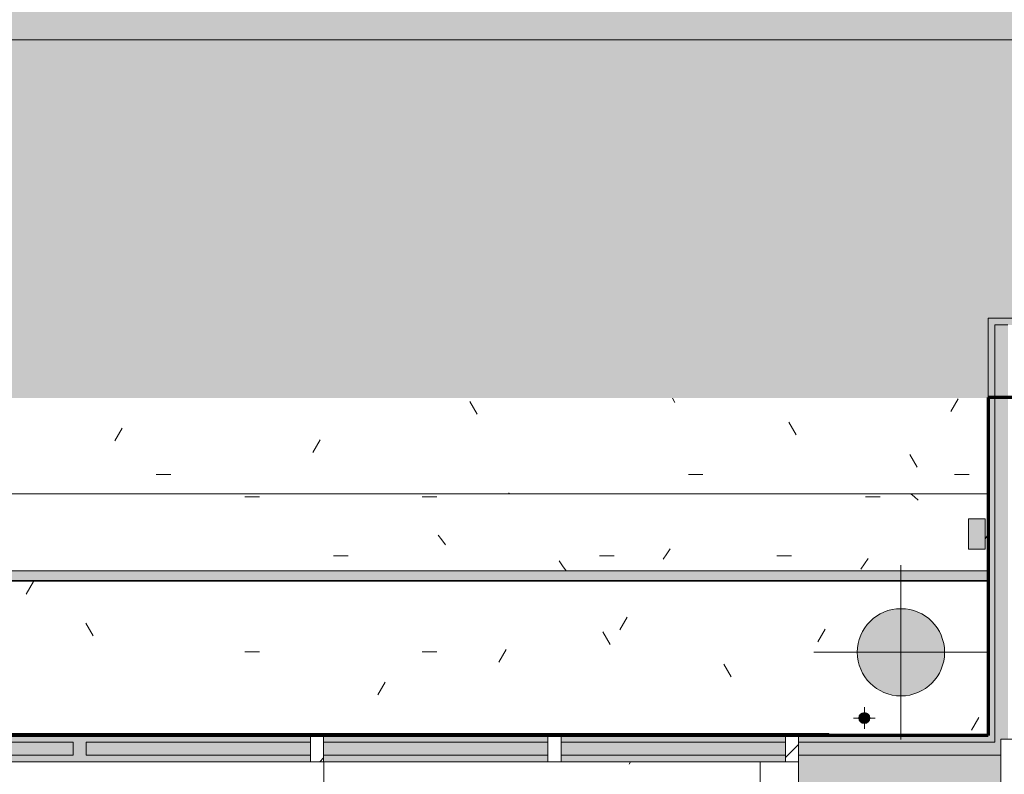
# Model space of a CAD drawing. Header units: millimetres. Extents: x -62758 to 78208, y -26429 to 33271.
# Tile 599 of 656: x -24696 to -22440, y 29793 to 31523. Entities that reach past the tile are written whole.
import ezdxf

# ---------------------------------------------------------------- set-up
doc = ezdxf.new("R2010")
doc.units = ezdxf.units.MM
for name, color, linetype, lineweight in [('A-DETL', 90, 'Continuous', 9), ('A-FLOR', 192, 'Continuous', 18), ('A-FLOR-PATT', 8, 'Continuous', 18), ('A-GENM', 13, 'Continuous', 9), ('A-GLAZ', 151, 'Continuous', 9), ('A-GLAZ-SILL', 1, 'Continuous', 9), ('A-WALL', 113, 'Continuous', 18), ('A-WALL-PATT', 111, 'Continuous', 25), ('P-PIPE', 3, 'Continuous', 9), ('P-PIPE-CNTR', 3, 'Continuous', 9), ('S-COLS', 52, 'Continuous', 9)]:
    doc.layers.add(name, color=color, linetype=linetype, lineweight=lineweight)
pattern_1 = [(0, (0, 0), (812.8, 203.2), [33.528, -576.072, 33.528, -576.072, -3251.2]), (0, (0, 0), (812.8, 203.2), [-1219.2, 33.528, -1185.672, 33.528, -576.072, -1422.4]), (0, (0, 0), (812.8, 203.2), [-3048, 33.528, -372.872, 33.528, -982.472]), (120, (304.8, 101.6), (-582.3764, 602.30545), [33.528, -576.072, 33.528, -576.072, -3251.2]), (120, (304.8, 101.6), (-582.3764, 602.30545), [-1219.2, 33.528, -1185.672, 33.528, -576.072, -1422.4]), (120, (304.8, 101.6), (-582.3764, 602.30545), [-3048, 33.528, -372.872, 33.528, -982.472]), (240, (406.4, 508), (-230.4236, -805.50545), [33.528, -576.072, 33.528, -576.072, -3251.2]), (240, (406.4, 508), (-230.4236, -805.50545), [-1219.2, 33.528, -1185.672, 33.528, -576.072, -1422.4]), (240, (406.4, 508), (-230.4236, -805.50545), [-3048, 33.528, -372.872, 33.528, -982.472])]
pattern_2 = [(45, (24287.05, -29804.4), (-449.013, 449.013), []), (45, (24445.8, -29804.4), (0, 898.026), []), (45, (24128.3, -29804.4), (0, 898.026), [])]

# ---------------------------------------------------------------- blocks, each defined once
blk = doc.blocks.new('BE-PMSa-MOD-ESG-ESCOLA-EX-000-R_rvt-1-PLANTA DE IMPERMEABILIZAÇÃO - TÉRREO')
at = {"layer": 'P-PIPE'}
for points in [[(-22677.1, 29972.7), (-22651.2, 29976.1), (-22627.1, 29986.1), (-22606.4, 30002), (-22590.5, 30022.7), (-22580.5, 30046.8), (-22577.1, 30072.7), (-22580.5, 30098.6), (-22590.5, 30122.7), (-22606.4, 30143.4), (-22627.1, 30159.3), (-22651.2, 30169.3), (-22678.2, 30172.5), (-22702.9, 30169.3), (-22727.1, 30159.3), (-22747.8, 30143.4), (-22763.7, 30122.7), (-22773.7, 30098.6), (-22777.1, 30072.7), (-22773.7, 30046.8), (-22763.7, 30022.7), (-22747.8, 30002), (-22727.1, 29986.1), (-22702.9, 29976.1)], [(-22761, 29909.4), (-22757.8, 29909.8), (-22752.2, 29913), (-22748.9, 29918.6), (-22748.9, 29925.1), (-22752.2, 29930.7), (-22757.8, 29933.9), (-22764.2, 29933.9), (-22769.8, 29930.7), (-22773.1, 29925.1), (-22773.1, 29918.6), (-22769.8, 29913), (-22767.3, 29911)]]:
    blk.add_hatch(color=8, dxfattribs=at).paths.add_polyline_path(points)
at = {"layer": 'P-PIPE', "color": 81}
for start, end in [(0, 180), (180, 0)]:
    blk.add_arc((-22677.1, 30072.7), 100, start, end, dxfattribs=at)
at = {"layer": 'P-PIPE', "color": 21}
for start, end in [(0, 180), (180, 0)]:
    blk.add_arc((-22761, 29921.9), 12.5, start, end, dxfattribs=at)
at = {"layer": 'P-PIPE-CNTR', "color": 53}
for p, q in [((-22677.1, 29872.7), (-22677.1, 30272.7)), ((-22877.1, 30072.7), (-22477.1, 30072.7))]:
    blk.add_line(p, q, dxfattribs=at)
at = {"layer": 'P-PIPE-CNTR', "color": 21}
for p, q in [((-22761, 29896.9), (-22761, 29946.9)), ((-22786, 29921.9), (-22736, 29921.9))]:
    blk.add_line(p, q, dxfattribs=at)
blk = doc.blocks.new('FP_192-PLANTA DE IMPERMEABILIZAÇÃO - TÉRREO')
at = {"layer": 'A-GENM', "lineweight": 5}
for p, q in [((-23575.8, 30437.5), (-23575.9, 30437.5)), ((-23575.7, 30437.5), (-23575.8, 30437.5)), ((-23575.6, 30437.4), (-23575.7, 30437.5)), ((-23575.5, 30437.4), (-23575.6, 30437.4)), ((-23575.4, 30437.4), (-23575.5, 30437.4)), ((-23575.3, 30437.3), (-23575.4, 30437.4)), ((-23575.2, 30437.3), (-23575.3, 30437.3)), ((-23575.1, 30437.2), (-23575.2, 30437.3)), ((-23575, 30437.2), (-23575.1, 30437.2)), ((-23574.9, 30437.1), (-23575, 30437.2)), ((-23574.8, 30437), (-23574.9, 30437.1)), ((-23574.7, 30436.9), (-23574.8, 30437)), ((-23574.6, 30436.8), (-23574.7, 30436.9))]:
    blk.add_line(p, q, dxfattribs=at)
blk = doc.blocks.new('FP_194-PLANTA DE IMPERMEABILIZAÇÃO - TÉRREO')
at = {"layer": 'A-GENM', "lineweight": 5}
for p, q in [((-23575.8, 30437.5), (-23575.9, 30437.5)), ((-23575.7, 30437.5), (-23575.8, 30437.5)), ((-23575.6, 30437.5), (-23575.7, 30437.5)), ((-23575.5, 30437.4), (-23575.6, 30437.5)), ((-23575.4, 30437.4), (-23575.5, 30437.4)), ((-23575.3, 30437.3), (-23575.4, 30437.4)), ((-23575.2, 30437.3), (-23575.3, 30437.3)), ((-23575.1, 30437.2), (-23575.2, 30437.3)), ((-23575, 30437.2), (-23575.1, 30437.2)), ((-23574.9, 30437.1), (-23575, 30437.2)), ((-23574.8, 30437), (-23574.9, 30437.1)), ((-23574.7, 30436.9), (-23574.8, 30437)), ((-23574.6, 30436.8), (-23574.7, 30436.9))]:
    blk.add_line(p, q, dxfattribs=at)
blk = doc.blocks.new('FP_196-PLANTA DE IMPERMEABILIZAÇÃO - TÉRREO')
at = {"layer": 'A-GENM', "lineweight": 5}
for p, q in [((-23575.9, 30437.5), (-23576, 30437.5)), ((-23575.8, 30437.5), (-23575.9, 30437.5)), ((-23575.7, 30437.4), (-23575.8, 30437.5)), ((-23575.6, 30437.4), (-23575.7, 30437.4)), ((-23575.5, 30437.4), (-23575.6, 30437.4)), ((-23575.4, 30437.3), (-23575.5, 30437.4)), ((-23575.3, 30437.3), (-23575.4, 30437.3)), ((-23575.2, 30437.2), (-23575.3, 30437.3)), ((-23575.1, 30437.2), (-23575.2, 30437.2)), ((-23575, 30437.1), (-23575.1, 30437.2)), ((-23574.9, 30437), (-23575, 30437.1)), ((-23574.7, 30436.9), (-23574.9, 30437)), ((-23574.6, 30436.8), (-23574.7, 30436.9))]:
    blk.add_line(p, q, dxfattribs=at)
blk = doc.blocks.new('FP_198-PLANTA DE IMPERMEABILIZAÇÃO - TÉRREO')
at = {"layer": 'A-GENM', "lineweight": 5}
for p, q in [((-23575.9, 30437.5), (-23576, 30437.5)), ((-23575.8, 30437.5), (-23575.9, 30437.5)), ((-23575.7, 30437.4), (-23575.8, 30437.5)), ((-23575.6, 30437.4), (-23575.7, 30437.4)), ((-23575.5, 30437.4), (-23575.6, 30437.4)), ((-23575.4, 30437.3), (-23575.5, 30437.4)), ((-23575.3, 30437.3), (-23575.4, 30437.3)), ((-23575.2, 30437.2), (-23575.3, 30437.3)), ((-23575.1, 30437.2), (-23575.2, 30437.2)), ((-23575, 30437.1), (-23575.1, 30437.2)), ((-23574.9, 30437), (-23575, 30437.1)), ((-23574.8, 30436.9), (-23574.9, 30437)), ((-23574.7, 30436.8), (-23574.8, 30436.9))]:
    blk.add_line(p, q, dxfattribs=at)
blk = doc.blocks.new('FP_200-PLANTA DE IMPERMEABILIZAÇÃO - TÉRREO')
at = {"layer": 'A-GENM', "color": 130, "lineweight": 5}
blk.add_line((-30049.5, 30235.6), (-22479.5, 30235.6), dxfattribs=at)
blk = doc.blocks.new('FP_201-PLANTA DE IMPERMEABILIZAÇÃO - TÉRREO')
at = {"layer": 'A-GENM', "lineweight": 5}
for p, q in [((-23575.9, 30437.5), (-23576, 30437.5)), ((-23575.8, 30437.5), (-23575.9, 30437.5)), ((-23575.7, 30437.4), (-23575.8, 30437.5)), ((-23575.6, 30437.4), (-23575.7, 30437.4)), ((-23575.5, 30437.4), (-23575.6, 30437.4)), ((-23575.4, 30437.3), (-23575.5, 30437.4)), ((-23575.3, 30437.3), (-23575.4, 30437.3)), ((-23575.2, 30437.2), (-23575.3, 30437.3)), ((-23575.1, 30437.2), (-23575.2, 30437.2)), ((-23575, 30437.1), (-23575.1, 30437.2)), ((-23574.9, 30437), (-23575, 30437.1)), ((-23574.8, 30436.9), (-23574.9, 30437)), ((-23574.7, 30436.8), (-23574.8, 30436.9))]:
    blk.add_line(p, q, dxfattribs=at)
blk = doc.blocks.new('FP_202-PLANTA DE IMPERMEABILIZAÇÃO - TÉRREO')
at = {"layer": 'A-GENM', "lineweight": 5}
for p, q in [((-22646.2, 30429.2), (-22654.5, 30436.2)), ((-24180.8, 30429.5), (-24147.3, 30429.5)), ((-23774.4, 30429.5), (-23740.9, 30429.5)), ((-22758.4, 30429.5), (-22724.9, 30429.5)), ((-22637.8, 30421.8), (-22646.2, 30429.2)), ((-23729.2, 30330.4), (-23737.6, 30341.2)), ((-23720.9, 30319.2), (-23729.2, 30330.4)), ((-22479.5, 30339.5), (-22484.5, 30333)), ((-23205.6, 30310.1), (-23213.9, 30298.4)), ((-23977.6, 30293.6), (-23944.1, 30293.6)), ((-23452.3, 30271.3), (-23460, 30282.5)), ((-23368, 30293.6), (-23334.5, 30293.6)), ((-23213.9, 30298.4), (-23222.3, 30286.5)), ((-22961.6, 30293.6), (-22928.1, 30293.6)), ((-22752, 30288), (-22760.4, 30275.8)), ((-23444.6, 30259.8), (-23452.3, 30271.3)), ((-22760.4, 30275.8), (-22768.8, 30263.4))]:
    blk.add_line(p, q, dxfattribs=at)
blk = doc.blocks.new('FP_203-PLANTA DE IMPERMEABILIZAÇÃO - TÉRREO')
at = {"layer": 'A-GENM', "color": 130, "lineweight": 5}
blk.add_line((-22479.5, 30436.3), (-30049.5, 30436.3), dxfattribs=at)
at = {"layer": 'A-GENM', "lineweight": 5}
for p, q in [((-23575.9, 30437.5), (-23576, 30437.5)), ((-23575.8, 30437.5), (-23575.9, 30437.5)), ((-23575.7, 30437.4), (-23575.8, 30437.5)), ((-23575.6, 30437.4), (-23575.7, 30437.4)), ((-23575.5, 30437.4), (-23575.6, 30437.4)), ((-23575.4, 30437.3), (-23575.5, 30437.4)), ((-23575.3, 30437.3), (-23575.4, 30437.3)), ((-23575.2, 30437.2), (-23575.3, 30437.3)), ((-23575.1, 30437.2), (-23575.2, 30437.2)), ((-23575, 30437.1), (-23575.1, 30437.2)), ((-23574.9, 30437), (-23575, 30437.1)), ((-23574.8, 30436.9), (-23574.9, 30437)), ((-23574.7, 30436.8), (-23574.8, 30436.9))]:
    blk.add_line(p, q, dxfattribs=at)
blk = doc.blocks.new('Brises21 - Brises-4973702-PLANTA DE IMPERMEABILIZAÇÃO - TÉRREO')
at = {"layer": 'A-GENM', "lineweight": 5}
for points in [[(-22503.9, 30309.4), (-22484.5, 30309.4), (-22484.5, 30379), (-22522.5, 30379), (-22522.5, 30309.4)], [(-26463.3, 30237.3), (-22479.5, 30237.3), (-22479.5, 30259.2), (-30068.6, 30259.2), (-30068.6, 30237.3), (-26577.3, 30237.3)]]:
    blk.add_hatch(color=41, dxfattribs=at).paths.add_polyline_path(points)
at = {"layer": 'A-GENM', "color": 130, "lineweight": 5}
for p, q in [((-22479.5, 30435.8), (-30049.5, 30435.8)), ((-22479.5, 30436.3), (-22479.5, 30435.8)), ((-22479.5, 30435.8), (-22479.5, 30259.2)), ((-22479.5, 30237), (-22479.5, 30235.6)), ((-22479.5, 30235.6), (-22479.5, 30235.6)), ((-22479.5, 30235.6), (-22479.5, 30235.6)), ((-22479.5, 30235.6), (-22479.5, 30235.6)), ((-22479.5, 30235.6), (-22479.5, 30235.6))]:
    blk.add_line(p, q, dxfattribs=at)
at = {"layer": 'A-GENM', "color": 90}
for p, q in [((-22484.5, 30379), (-22522.5, 30379)), ((-22522.5, 30379), (-22522.5, 30309.4)), ((-22484.5, 30309.4), (-22484.5, 30379)), ((-22522.5, 30309.4), (-22484.5, 30309.4)), ((-22479.5, 30259.2), (-30068.6, 30259.2)), ((-22479.5, 30237.3), (-22479.5, 30259.2)), ((-30068.6, 30237.3), (-22479.5, 30237.3))]:
    blk.add_line(p, q, dxfattribs=at)
at = {"layer": 'A-GENM', "color": 130, "lineweight": 5}
for name in ['FP_203-PLANTA DE IMPERMEABILIZAÇÃO - TÉRREO', 'FP_202-PLANTA DE IMPERMEABILIZAÇÃO - TÉRREO', 'FP_196-PLANTA DE IMPERMEABILIZAÇÃO - TÉRREO', 'FP_198-PLANTA DE IMPERMEABILIZAÇÃO - TÉRREO', 'FP_201-PLANTA DE IMPERMEABILIZAÇÃO - TÉRREO', 'FP_192-PLANTA DE IMPERMEABILIZAÇÃO - TÉRREO', 'FP_194-PLANTA DE IMPERMEABILIZAÇÃO - TÉRREO', 'FP_200-PLANTA DE IMPERMEABILIZAÇÃO - TÉRREO']:
    blk.add_blockref(name, (0, 0), dxfattribs=at)
blk = doc.blocks.new('FLEX-ESQ_MAXIM-AR_VIDRO-5F-bandeira - 275x140cm-5FLS-ALU-3_0cmFolha-V345-PLANTA DE IMPERMEABILIZAÇÃO - TÉRREO')
at = {"layer": 'A-GLAZ', "lineweight": 5}
h = blk.add_hatch(dxfattribs=at)
h.set_pattern_fill('FP_179', color=256, style=0, pattern_type=2)
h.set_pattern_definition(pattern_2)
h.paths.add_polyline_path([(-1445, 77.5), (-1345, 78.1), (-1345, 82.5), (-1445, 81.4)])
h.paths.add_polyline_path([(1445, 77.5), (1445, 82.5), (1345, 82.5), (1345, 77.5), (1400, 77.5)])
h = blk.add_hatch(dxfattribs=at)
h.set_pattern_fill('FP_179', color=256, style=0, pattern_type=2)
h.set_pattern_definition(pattern_2)
h.paths.add_polyline_path([(1375, 17.5), (1375, 77.5), (1345, 77.5), (1345, 17.5)])
h.paths.add_polyline_path([(-1375, 17.5), (-1345, 17.5), (-1345, 77.5), (-1375, 77.5), (-1375, 32.5)])
for points in [[(257, 77.5), (1345, 77.5), (1345, 82.5), (-1345, 82.5), (-1345, 77.5), (-132.7, 77.5)], [(-643.6, 32.5), (-287, 32.5), (-287, 62.5), (-801, 62.5), (-801, 32.5)], [(-257, 32.5), (257, 32.5), (257, 62.5), (-257, 62.5)], [(287, 32.5), (801, 32.5), (801, 62.5), (287, 62.5)], [(831, 32.5), (1345, 32.5), (1345, 62.5), (831, 62.5)]]:
    blk.add_hatch(color=252, dxfattribs=at).paths.add_polyline_path(points)
h = blk.add_hatch(color=252, dxfattribs=at)
h.paths.add_polyline_path([(-310.5, 17.5), (257, 17.5), (257, 32.5), (-257, 32.5), (-257, 62.5), (257, 62.5), (257, 77.5), (-801, 77.5), (-801, 62.5), (-287, 62.5), (-287, 32.5), (-801, 32.5), (-801, 17.5), (-337, 17.5)])
h.paths.add_polyline_path([(1295, 17.5), (1345, 17.5), (1345, 32.5), (831, 32.5), (831, 17.5), (889.1, 17.5)])
h.paths.add_polyline_path([(-1345, 17.5), (-831, 17.5), (-831, 32.5), (-1345, 32.5)])
h.paths.add_polyline_path([(287, 17.5), (801, 17.5), (801, 32.5), (287, 32.5)])
h.paths.add_polyline_path([(337, 62.5), (801, 62.5), (801, 77.5), (287, 77.5), (287, 62.5)])
h.paths.add_polyline_path([(889.1, 62.5), (1345, 62.5), (1345, 77.5), (831, 77.5), (831, 62.5), (881, 62.5)])
h.paths.add_polyline_path([(-831, 62.5), (-831, 77.5), (-1345, 77.5), (-1345, 62.5), (-881, 62.5)])
h = blk.add_hatch(dxfattribs=at)
h.set_pattern_fill('FP_179', color=256, style=0, pattern_type=2)
h.set_pattern_definition(pattern_2)
h.paths.add_polyline_path([(287, 17.5), (287, 77.5), (257, 77.5), (257, 17.5)])
at = {"layer": 'A-GLAZ', "color": 130, "lineweight": 5}
for p, q in [((-1345, 82.5), (1345, 82.5)), ((257, 77.5), (-801, 77.5)), ((-801, 77.5), (257, 77.5)), ((801, 77.5), (287, 77.5)), ((287, 77.5), (801, 77.5)), ((1345, 77.5), (831, 77.5)), ((831, 77.5), (1345, 77.5)), ((-287, 62.5), (-801, 62.5)), ((-287, 32.5), (-287, 62.5)), ((257, 62.5), (-257, 62.5)), ((-257, 62.5), (-257, 32.5)), ((257, 32.5), (257, 62.5)), ((801, 62.5), (287, 62.5)), ((287, 62.5), (287, 32.5)), ((801, 32.5), (801, 62.5)), ((1345, 62.5), (831, 62.5)), ((831, 62.5), (831, 32.5)), ((1345, 32.5), (1345, 62.5)), ((-801, 32.5), (-287, 32.5)), ((-257, 32.5), (257, 32.5)), ((287, 32.5), (801, 32.5)), ((831, 32.5), (1345, 32.5)), ((257, 17.5), (-801, 17.5)), ((801, 17.5), (287, 17.5)), ((1345, 17.5), (831, 17.5))]:
    blk.add_line(p, q, dxfattribs=at)
at = {"layer": 'A-GLAZ', "color": 90}
for p, q in [((257, 77.5), (287, 77.5)), ((257, 62.5), (257, 77.5)), ((287, 77.5), (287, 62.5)), ((801, 77.5), (831, 77.5)), ((801, 62.5), (801, 77.5)), ((831, 77.5), (831, 62.5)), ((1345, 82.5), (1445, 82.5)), ((1345, 77.5), (1345, 82.5)), ((1445, 77.5), (1345, 77.5)), ((1345, 62.5), (1345, 77.5)), ((1345, 77.5), (1375, 77.5)), ((1375, 77.5), (1375, 17.5)), ((1445, 82.5), (1445, 77.5)), ((257, 17.5), (257, 32.5)), ((287, 32.5), (287, 17.5)), ((801, 17.5), (801, 32.5)), ((831, 32.5), (831, 17.5)), ((1345, 17.5), (1345, 32.5)), ((287, 17.5), (257, 17.5)), ((831, 17.5), (801, 17.5)), ((1375, 17.5), (1345, 17.5))]:
    blk.add_line(p, q, dxfattribs=at)
blk = doc.blocks.new('CC_PEITORIL - PEITORIL-V346-PLANTA DE IMPERMEABILIZAÇÃO - TÉRREO')
at = {"layer": 'A-GLAZ-SILL', "lineweight": 5}
h = blk.add_hatch(dxfattribs=at)
h.set_pattern_fill('FP_180', color=256, style=0, pattern_type=2)
h.set_pattern_definition([(0, (24287.05, -29804.38), (812.8, 203.2), [33.528, -576.072, 33.528, -3827.272]), (0, (24287.05, -29804.38), (812.8, 203.2), [-643.128, -576.072, 33.528, -1185.672, -2032]), (0, (24287.05, -29804.38), (812.8, 203.2), [-2438.4, 33.528, -576.072, 33.528, -1388.872]), (0, (24287.05, -29804.38), (812.8, 203.2), [-3081.528, -372.872, 33.528, -982.472]), (120, (24591.85, -29702.78), (-582.3764, 602.3054), [33.528, -576.072, 33.528, -3827.272]), (120, (24591.85, -29702.78), (-582.3764, 602.3054), [-643.128, -576.072, 33.528, -1185.672, -2032]), (120, (24591.85, -29702.78), (-582.3764, 602.3054), [-2438.4, 33.528, -576.072, 33.528, -1388.872]), (120, (24591.85, -29702.78), (-582.3764, 602.3054), [-3081.528, -372.872, 33.528, -982.472]), (240, (24693.45, -29296.38), (-230.4236, -805.5054), [33.528, -576.072, 33.528, -3827.272]), (240, (24693.45, -29296.38), (-230.4236, -805.5054), [-643.128, -576.072, 33.528, -1185.672, -2032]), (240, (24693.45, -29296.38), (-230.4236, -805.5054), [-2438.4, 33.528, -576.072, 33.528, -1388.872]), (240, (24693.45, -29296.38), (-230.4236, -805.5054), [-3081.528, -372.872, 33.528, -982.472])])
h.paths.add_polyline_path([(1400, -101), (1400, -77.5), (1375, -77.5), (1375, 17.5), (-1375, 17.5), (-1375, -77.5), (-1400, -78.1), (-1400, -101), (1400, -101)])
h = blk.add_hatch(dxfattribs=at)
h.set_pattern_fill('FP_52', color=256, style=0, pattern_type=2)
h.set_pattern_definition([(180, (0, -11.7), (1e-13, 1000), []), (90, (0, -11.7), (1000, -6e-14), [])])
h.paths.add_polyline_path([(1400, -101), (1400, -77.5), (1375, -77.5), (1375, 17.5), (-1375, 17.5), (-1375, -77.5), (-1400, -78.1), (-1400, -101), (1400, -101)])
blk = doc.blocks.new('FX-PNC-PILAR-TP93 - FX-PNC-PILAR-TP01-5761437-PLANTA DE IMPERMEABILIZAÇÃO - TÉRREO')
at = {"layer": 'S-COLS', "lineweight": 5}
h = blk.add_hatch(dxfattribs=at)
h.set_pattern_fill('FP_273', color=256, style=0, pattern_type=2)
h.set_pattern_definition([(320, (-110614.1, 8840.5), (-31.8783, -364.368), [38.1, -419.1]), (265, (-110614.1, 8840.5), (382.1133, 70.486), [30.48, -335.28]), (10.451, (-110616.75, 8810.15), (350.2334, -293.885), [32.38, -356.18]), (316.184, (-110512.5, 8840.5), (-84.086, -542.1585), [57.15, -628.65]), (6.636, (-110519.5, 8795.33), (494.8554, -474.805), [48.57, -534.27]), (261.184, (-110512.5, 8840.5), (494.85, -474.81), [45.72, -502.92]), (291, (-110537.9, 8789.7), (-204.5305, -303.2285), [38.1, -419.1]), (236, (-110537.9, 8789.7), (368.376, -123.604), [30.48, -335.28]), (341.451, (-110554.94, 8764.44), (163.8427, -426.834), [32.38, -356.18]), (307.5, (-110614.1, 8840.51), (169.11015, -6.17665), [16.764, -314.452, 16.764, -660.146]), (307.5, (-110614.1, 8840.51), (169.11015, -6.17665), [-347.98, -323.596, 16.764, -319.786]), (277.5, (-110614.1, 8840.51), (200.3615, -133.6389), [16.764, -177.292, 16.764, -435.102]), (277.5, (-110614.1, 8840.51), (200.3615, -133.6389), [-210.82, -306.832, 16.764, -111.506]), (237.5, (-110614.1, 8953.8), (-11.45836, -271.1818), [16.764, -110.236, 16.764, -905.256]), (237.5, (-110614.1, 8953.8), (-11.45836, -271.1818), [-143.764, -379.476, 16.764, -509.016]), (227.5, (-110614.1, 9004.6), (50.8528, -296.2585), [16.764, -148.336, 16.764, -619.76]), (227.5, (-110614.1, 9004.6), (50.8528, -296.2585), [-181.864, -246.38, 16.764, -356.616])])
h.paths.add_polyline_path([(-81083.9, 30941.1), (-80740.9, 30941.1), (-80740.9, 31289.1), (-81083.9, 31289.1), (-81083.9, 30961.1)])
h.paths.add_polyline_path([(-81063.9, 31162.6), (-81063.9, 31269.1), (-81050.8, 31269.1), (-81050.8, 31134.7), (-81046.9, 31125.4), (-81037.7, 31121.6), (-80785.2, 31122.4), (-80777.2, 31126.9), (-80774, 31134.7), (-80774, 31269.1), (-80760.9, 31269.1), (-80760.9, 30961.1), (-80774, 30961.1), (-80774, 31095.4), (-80777.8, 31104.7), (-80787.1, 31108.5), (-81039.6, 31107.7), (-81046.9, 31104.7), (-81050.8, 31095.4), (-81050.8, 30961.1), (-81063.9, 30961.1), (-81063.9, 31152.6)])
at = {"layer": 'S-COLS', "color": 130, "lineweight": 5}
for p, q in [((-80887.2, 31289.1), (-81083.9, 31289.1)), ((-81083.9, 31289.1), (-81083.9, 31182.6)), ((-80867.2, 31289.1), (-80887.2, 31289.1)), ((-80777.2, 31289.1), (-80867.2, 31289.1)), ((-80747.2, 31289.1), (-80777.2, 31289.1)), ((-80740.9, 31289.1), (-80747.2, 31289.1)), ((-80740.9, 31272.6), (-80740.9, 31289.1)), ((-80740.9, 31182.6), (-80740.9, 31272.6)), ((-81083.9, 31182.6), (-81083.9, 31162.6)), ((-80740.9, 31072.6), (-80740.9, 31182.6)), ((-81083.9, 31162.6), (-81083.9, 31072.6)), ((-81083.9, 31072.6), (-81083.9, 31027.6)), ((-80740.9, 31042.6), (-80740.9, 31072.6)), ((-81083.9, 31027.6), (-81083.9, 30941.1)), ((-80740.9, 31027.6), (-80740.9, 31042.6)), ((-80740.9, 30941.1), (-80740.9, 31027.6)), ((-81083.9, 30941.1), (-80740.9, 30941.1))]:
    blk.add_line(p, q, dxfattribs=at)
blk = doc.blocks.new('BE-PMSa-MOD-ARQ-ESCOLA-EX-000-R_0056_rvt-1-PLANTA DE IMPERMEABILIZAÇÃO - TÉRREO')
at = {"layer": 'A-FLOR-PATT', "lineweight": 5}
h = blk.add_hatch(dxfattribs=at)
h.set_pattern_fill('FP_7', color=31, style=0, pattern_type=2)
h.set_pattern_definition(pattern_1)
h.paths.add_polyline_path([(-21335.5, 7705.9), (-21335.5, 10261.3), (-20691.5, 10262.1), (-20691.5, 10507.9), (-20249.5, 10507.9), (-20249.5, 10261.3), (-14566.5, 10262.1), (-14566.5, 10507.9), (-14124.5, 10507.9), (-14124.5, 10261.4), (-13021.5, 10262.1), (-13021.5, 10462.9), (-12669.5, 10462.9), (-12669.1, 10261.4), (-12135.5, 10261.4), (-12135.5, 10260.2), (-7685.5, 10260.2), (-7685.5, 10478.9), (-7295.5, 10478.9), (-7295.5, 10260.2), (-2935.5, 10260.2), (-2935.5, 10229.1), (-2918, 10224.4), (-2905.2, 10211.6), (-2900.9, 10192.8), (-2906, 10175.9), (-2913.4, 10168.4), (-2900.9, 10155.9), (-2895.5, 10135.9), (-2844.4, 10135.9), (-2844.4, 10478.9), (-2454.4, 10478.9), (-2454.4, 10135.9), (-1629.5, 10135.9), (-1629.5, 10478.9), (-1445.5, 10478.9), (-1445.5, 12840.9), (-2430.4, 12840.9), (-2430.4, 12609.4), (-2868.4, 12609.4), (-2868.4, 12840.9), (-7295.5, 12840.9), (-7295.5, 12633.9), (-7685.5, 12633.9), (-7685.5, 12840.9), (-12929.5, 12840.9), (-12929.5, 12604.9), (-13416.5, 12604.9), (-13416.5, 12840.9), (-14474.5, 12840.9), (-14474.5, 12604.9), (-14916.5, 12604.9), (-14916.5, 12840.9), (-20249.5, 12840.9), (-20249.5, 12604.9), (-20691.5, 12604.9), (-20691.5, 12840.9), (-25674.5, 12840.9), (-25674.5, 12604.9), (-26116.5, 12604.9), (-26116.5, 12840.9), (-27395.5, 12840.9), (-27395.5, 7705.9), (-26974.2, 7705.9)])
h.paths.add_polyline_path([(-26114.5, 10066.9), (-26114.5, 10506.9), (-25676.5, 10506.9), (-25676.5, 10066.9), (-26099.5, 10066.9)])
h.paths.add_polyline_path([(-7637.5, 10139.9), (-7637.5, 10433.9), (-7640.5, 10433.9), (-7640.5, 10139.9)])
h.paths.add_polyline_path([(-7343.5, 10139.9), (-7340.5, 10139.9), (-7340.5, 10433.9), (-7343.5, 10433.9), (-7343.5, 10142.9)])
h.paths.add_polyline_path([(-2931.6, 10174.8), (-2927.7, 10175.9), (-2922.7, 10178.8), (-2917.3, 10186.6), (-2915.9, 10190.6), (-2915.9, 10197.6), (-2918.2, 10204.1), (-2922.7, 10209.4), (-2931.2, 10213.3), (-2935.5, 10213.3), (-2934.5, 10175.6), (-2933.4, 10175.3)])
h.paths.add_polyline_path([(3940.5, 31476.9), (3940.5, 32334.9), (-33454.5, 32775.7), (-33454.5, 31476.9), (3679.7, 31476.9)])
h = blk.add_hatch(dxfattribs=at)
h.set_pattern_fill('FP_4', color=215, style=0, pattern_type=2)
h.set_pattern_definition(pattern_1)
h.paths.add_polyline_path([(8062.7, -25998.1), (8062.3, -23358.1), (4164, -23358.1), (4164, -23525.1), (3827, -23525.1), (3827, -23191.1), (3905.3, -23191.1), (3905.3, -18903.1), (2757.5, -18903.1), (2757.5, -18555), (-23, -18555.6), (-23, -21908.1), (-7307.5, -21908.1), (-7307.5, -21924.6), (-7387.5, -21924.6), (-7387.5, -21844.6), (-7477.5, -21845.5), (-7477.5, -24004.6), (-7387.5, -24004.6), (-7387.5, -23924.6), (-7307.5, -23924.6), (-7307.5, -24004.6), (-7327.5, -24004.6), (-7327.5, -25691.8), (-379.6, -25830.1), (-379.6, -24203.6), (420.4, -24203.6), (420.4, -24198.6), (470.4, -24198.6), (470.4, -24203.6), (495.4, -24203.6), (495.4, -24303.6), (995.4, -24303.6), (995.4, -24203.6), (1020.4, -24203.6), (1020.4, -24198.6), (1070.4, -24198.6), (1070.4, -24203.6), (2104.7, -24203.6), (2104.7, -25879.5), (5723.3, -25951.5)])
h.paths.add_polyline_path([(1954.7, -25876.5), (1954.7, -24353.6), (1070.4, -24353.6), (1070.4, -24358.6), (1020.4, -24358.6), (1020.4, -24353.6), (559.6, -24353.6), (559.6, -24359.6), (542.9, -24359.6), (543.5, -24377.4), (548.2, -24388.1), (560.4, -24393.1), (636, -24393.1), (644.8, -24388.3), (648.2, -24381.6), (649, -24380.6), (660.8, -24380.6), (661.8, -24384.9), (658, -24395.7), (648.3, -24404.7), (639.7, -24407), (635.4, -24407.1), (635.4, -24408.1), (560.4, -24407.1), (549.8, -24405.3), (542.6, -24402.2), (532.3, -24391.9), (527.9, -24375.6), (527.9, -24359.6), (511.3, -24359.6), (511.3, -24353.6), (470.4, -24353.6), (470.4, -24358.6), (420.4, -24358.6), (420.4, -24353.6), (-229.6, -24353.6), (-229.6, -25833.1), (1636.1, -25870.2)])
h.paths.add_polyline_path([(1220.5, -24152.1), (1210.8, -24150.9), (1201.8, -24147.1), (1194, -24141.1), (1188.1, -24133.4), (1184.3, -24124.3), (1183, -24114.6), (1184.3, -24104.9), (1188.1, -24095.9), (1194, -24088.1), (1201.8, -24082.2), (1210.8, -24078.4), (1220.5, -24077.1), (1230.3, -24078.4), (1239.3, -24082.2), (1247.1, -24088.1), (1253, -24095.9), (1256.8, -24104.9), (1258, -24114.6), (1256.8, -24124.3), (1253, -24133.4), (1247.1, -24141.1), (1239.3, -24147.1), (1230.3, -24150.9)])
h.paths.add_polyline_path([(-7197.5, -23914.6), (-7197.5, -23874.6), (-6257.5, -23874.6), (-6257.5, -23914.6), (-6538.3, -23914.6)])
h.paths.add_polyline_path([(-809.2, -23052), (-807.5, -23049.7), (-811, -23049.7), (-812, -23050.2)])
h.paths.add_polyline_path([(-806.7, -23019.7), (-810.5, -23020.9), (-809.2, -23022.1), (-808, -23020.9)])
h.paths.add_polyline_path([(-811.7, -22969.7), (-808, -22968.6), (-809.3, -22967.4), (-810.5, -22968.6)])
h.paths.add_polyline_path([(-809.2, -22965), (-805.7, -22969.7), (-805.7, -22968.8), (-808, -22966.3)])
h.paths.add_polyline_path([(-813.6, -22969.7), (-811.7, -22969.7), (-811.7, -22967.7), (-812.8, -22968.9)])
h.paths.add_polyline_path([(-809.2, -23052), (-813.8, -23049.7), (-812.7, -23049.7), (-812.8, -23048.8), (-814.2, -23039.8), (-813.5, -23024.5), (-813.7, -23019.7), (-814.2, -23019.7), (-813.4, -22939.4), (-806.7, -22939.1), (-804.6, -22940.2), (-804.3, -22947.6), (-804.9, -22954.7), (-804.4, -22964.1), (-804.2, -22969.7), (-804.9, -23019.7), (-805.7, -23019.7), (-804.3, -23035.3), (-805.2, -23047), (-804.9, -23049.1), (-804.9, -23050.5)])
h.paths.add_polyline_path([(-7197.5, -21974.6), (-7197.5, -21934.6), (-6257.5, -21934.6), (-6257.5, -21974.6), (-6538.3, -21974.6)])
h.paths.add_polyline_path([(662.2, -18385), (1303.1, -18385), (1303.1, -18379), (1322.2, -18379), (1322.2, -18343), (1227.2, -18343), (1227.2, -18333), (1332.2, -18333), (1332.2, -18379), (1351.4, -18379), (1351.4, -18385), (1373.1, -18385), (1373.1, -18379), (1392.2, -18379), (1392.2, -18333), (1497.2, -18333), (1497.2, -18343), (1402.2, -18343), (1402.2, -18379), (1421.4, -18379), (1421.4, -18385), (2587.5, -18385), (2587.5, -16955.6), (137, -16955.6), (137, -18385), (614.3, -18385)])
h.paths.add_polyline_path([(3326.8, -18212.6), (3330.4, -18211.1), (3331.8, -18207.6), (3330.4, -18204.1), (3326.8, -18202.6), (3323.3, -18204.1), (3321.8, -18207.6), (3323.3, -18211.1), (3325.5, -18212.4)])
h.paths.add_polyline_path([(3485.9, -18212.6), (3489.4, -18211.1), (3490.9, -18207.6), (3489.4, -18204.1), (3485.9, -18202.6), (3482.3, -18204.1), (3480.9, -18207.6), (3482.3, -18211.1), (3484.6, -18212.4)])
h.paths.add_polyline_path([(3326.8, -17508.6), (3330.4, -17507.2), (3331.8, -17503.6), (3330.4, -17500.1), (3326.8, -17498.6), (3323.3, -17500.1), (3321.8, -17503.6), (3323.3, -17507.2), (3325.5, -17508.5)])
h.paths.add_polyline_path([(3485.9, -17508.6), (3489.4, -17507.2), (3490.9, -17503.6), (3489.4, -17500.1), (3485.9, -17498.6), (3482.3, -17500.1), (3480.9, -17503.6), (3482.3, -17507.2), (3484.6, -17508.5)])
h.paths.add_polyline_path([(3168.8, -16958.1), (3776.5, -16958.1), (3776.5, -16955.6), (2757.5, -16955.6), (2757.5, -16958.1), (3107.5, -16958.1)])
h.paths.add_polyline_path([(869.5, 29873.2), (889.5, 29873.2), (889.5, 29878.5), (805.5, 29878.5), (805.5, 29873.2)])
h.paths.add_polyline_path([(-22120.5, 29873.2), (-22100.5, 29873.2), (-22100.5, 29878.5), (-22187, 29878.5), (-22187, 29873.2)])
h.paths.add_polyline_path([(-31061.4, 29879.1), (-30483.5, 29879.1), (-30483.5, 29923.5), (-30349.5, 29923.5), (-30349.5, 30655.3), (-30339.5, 30655.3), (-30339.5, 30838.5), (-30049.5, 30838.5), (-30049.5, 30655.3), (-22477, 30655.5), (-22477, 30838.5), (-22187, 30838.5), (-22187, 29923.5), (-22055.5, 29923.5), (-22055.5, 29879.1), (-18964.5, 29879.1), (-18964.5, 29893.7), (-18916.5, 29893.7), (-18916.5, 30655.3), (-18857, 30655.3), (-18857, 30838.5), (-18567, 30838.5), (-18567, 30655.3), (-10982, 30655.5), (-10982, 30838.5), (-10692, 30838.5), (-10692, 29893.7), (-10584.5, 29893.7), (-10584.5, 29881.9), (-7498.5, 29881.9), (-7498.5, 29923.5), (-7369.5, 29923.5), (-7369.5, 30838.5), (-7079.5, 30838.5), (-7079.5, 30655.3), (515.5, 30655.8), (515.5, 30838.5), (805.5, 30838.5), (805.5, 29923.5), (934.5, 29923.5), (934.5, 29881.6), (3800.5, 29881.6), (3800.5, 29893.7), (3905.5, 29893.7), (3905.5, 30838.5), (3940.5, 30838.5), (3940.5, 31476.9), (-33457, 31476.8), (-33457, 29918.2), (-33325.5, 29918.2), (-33325.5, 29879.1), (-33105, 29879.1)])
h.paths.add_polyline_path([(-20518.5, 31038.4), (-20516, 31036), (-20514.8, 31038.4), (-20517.3, 31038.4)])
h.paths.add_polyline_path([(-20520.4, 31038.4), (-20517.3, 31036.1), (-20519.6, 31038.4)])
h.paths.add_polyline_path([(-20518.5, 31088.4), (-20514.8, 31089.5), (-20516, 31090.7), (-20517.3, 31089.5)])
h.paths.add_polyline_path([(-20519.6, 31088.4), (-20518.5, 31088.4), (-20518.6, 31089.7)])
h.paths.add_polyline_path([(-20516, 31120.6), (-20518.5, 31118.6), (-20514.2, 31118.4), (-20514.2, 31119.4), (-20515.5, 31120.3)])
h.paths.add_polyline_path([(-20511.7, 31038.4), (-20513.5, 31038.4), (-20513.5, 31036.4), (-20512.5, 31037.5)])
h.paths.add_polyline_path([(-20516, 31007.2), (-20520.7, 31008.9), (-20521, 31016.3), (-20520.4, 31023.3), (-20520.9, 31032.7), (-20521, 31038.4), (-20520.4, 31088.4), (-20519.6, 31088.4), (-20521, 31103.9), (-20520.1, 31115.6), (-20520.4, 31117.8), (-20514.8, 31120.2), (-20511.7, 31119.1), (-20512.5, 31118.3), (-20512.5, 31117.4), (-20511.1, 31108.4), (-20511.8, 31093.1), (-20511.6, 31088.4), (-20511, 31088.4), (-20511.9, 31008), (-20515.2, 31007.3)])
h = blk.add_hatch(dxfattribs=at)
h.set_pattern_fill('FP_4', color=215, style=0, pattern_type=2)
h.set_pattern_definition(pattern_1)
h.paths.add_polyline_path([(-22477, 29881.9), (-22477, 30655.3), (-30049.5, 30655.3), (-30049.5, 30436.3), (-22479.5, 30435.8), (-22479.5, 30235.6), (-30049.5, 30235.6), (-30049.5, 29923.5), (-30059.5, 29923.5), (-30059.5, 29881.9), (-29712, 29881.9), (-29712, 29886.9), (-26822, 29886.9), (-26822, 29881.9), (-25732, 29881.9), (-25732, 29886.9), (-22842, 29886.9), (-22842, 29881.9), (-22577.1, 29881.9)])
h.paths.add_polyline_path([(-22761, 29909.4), (-22767.3, 29911), (-22769.8, 29913), (-22773.1, 29918.6), (-22773.1, 29925.1), (-22769.8, 29930.7), (-22764.2, 29933.9), (-22757.8, 29933.9), (-22752.2, 29930.7), (-22748.9, 29925.1), (-22748.9, 29918.6), (-22752.2, 29913), (-22757.8, 29909.8)])
h.paths.add_polyline_path([(-22677.1, 29972.7), (-22702.9, 29976.1), (-22727.1, 29986.1), (-22747.8, 30002), (-22763.7, 30022.7), (-22773.7, 30046.8), (-22777.1, 30072.7), (-22773.7, 30098.6), (-22763.7, 30122.7), (-22747.8, 30143.4), (-22727.1, 30159.3), (-22702.9, 30169.3), (-22675.9, 30172.5), (-22651.2, 30169.3), (-22627.1, 30159.3), (-22606.4, 30143.4), (-22590.5, 30122.7), (-22580.5, 30098.6), (-22577.1, 30072.7), (-22580.5, 30046.8), (-22590.5, 30022.7), (-22606.4, 30002), (-22627.1, 29986.1), (-22651.2, 29976.1)])
at = {"layer": 'A-WALL', "lineweight": 5}
for color, points in [(254, [(-22474.5, 29881.9), (-22462, 29881.9), (-22462, 30838.5), (-22477, 30838.5), (-22477, 29881.9)]), (9, [(-22448.5, 29866.9), (-22448.5, 29873.2), (-22432, 29873.2), (-22432, 30823.5), (-22462, 30823.5), (-22462, 29866.9), (-22458.5, 29866.9)])]:
    blk.add_hatch(color=color, dxfattribs=at).paths.add_polyline_path(points)
at = {"layer": 'A-WALL'}
blk.add_hatch(color=7, dxfattribs=at).paths.add_polyline_path([(-22187, 29881.9), (-22187, 30838.5), (-22462, 30838.5), (-22462, 30823.5), (-22202, 30823.5), (-22202, 29881.9)])
h = blk.add_hatch(color=7, dxfattribs=at)
h.paths.add_polyline_path([(-22887.1, 29866.9), (-22462, 29866.9), (-22462, 29881.9), (-22912, 29881.9), (-22912, 29866.9)])
h.paths.add_polyline_path([(-25662, 29866.9), (-25662, 29881.9), (-26892, 29881.9), (-26892, 29866.9), (-26443.5, 29866.9), (-26443.5, 29873.2), (-26095.5, 29873.2), (-26095.5, 29866.9), (-25952.4, 29866.9)])
h.paths.add_polyline_path([(-29642, 29866.9), (-29642, 29881.9), (-30064.5, 29881.9), (-30064.5, 29866.9), (-30039.6, 29866.9)])
at = {"layer": 'A-WALL', "lineweight": 5}
h = blk.add_hatch(color=9, dxfattribs=at)
h.paths.add_polyline_path([(-22474.5, 29836.9), (-22448.5, 29836.9), (-22448.5, 29866.9), (-22912, 29866.9), (-22912, 29836.9), (-22887.1, 29836.9)])
h.paths.add_polyline_path([(-30090.5, 29836.9), (-29642, 29836.9), (-29642, 29866.9), (-30090.5, 29866.9), (-30090.5, 29840.1)])
h.paths.add_polyline_path([(-26095.5, 29836.9), (-25662, 29836.9), (-25662, 29866.9), (-26095.5, 29866.9), (-26095.5, 29840.1)])
h.paths.add_polyline_path([(-26443.5, 29836.9), (-26443.5, 29866.9), (-26892, 29866.9), (-26892, 29836.9), (-26453.5, 29836.9)])
at = {"layer": 'A-WALL-PATT', "lineweight": 5}
h = blk.add_hatch(color=251, dxfattribs=at)
h.paths.add_polyline_path([(-30090.5, 29746.9), (-29642, 29746.9), (-29642, 29836.9), (-30090.5, 29836.9), (-30090.5, 29789.7)])
h.paths.add_polyline_path([(-26892, 29746.9), (-26443.5, 29747.1), (-26443.5, 29836.9), (-26892, 29836.9), (-26892, 29771.9)])
h.paths.add_polyline_path([(-22626, 29746.9), (-22448.5, 29746.9), (-22448.5, 29836.9), (-22912, 29836.9), (-22912, 29746.9), (-22887.1, 29746.9)])
h.paths.add_polyline_path([(-26095.5, 29746.9), (-25662, 29746.9), (-25662, 29836.9), (-26095.5, 29836.9), (-26095.5, 29789.7)])
at = {"layer": 'A-FLOR', "color": 170, "lineweight": 5}
blk.add_line((3940.5, 31476.9), (-33457, 31476.9), dxfattribs=at)
at = {"layer": 'A-WALL', "color": 90, "lineweight": 9}
for p, q in [((-22462, 30838.5), (-22477, 30838.5)), ((-22477, 30838.5), (-22477, 29881.9)), ((-22202, 30838.5), (-22462, 30838.5)), ((-22477, 29881.9), (-22842, 29881.9)), ((-22912, 29821.9), (-22912, 29726.9))]:
    blk.add_line(p, q, dxfattribs=at)
at = {"layer": 'A-WALL', "color": 130, "lineweight": 5}
for p, q in [((-22462, 30823.5), (-22432, 30823.5)), ((-22462, 30823.5), (-22462, 29881.9)), ((-22462, 29881.9), (-22462, 29866.9)), ((-22912, 29866.9), (-22462, 29866.9)), ((-22912, 29836.9), (-22448.5, 29836.9))]:
    blk.add_line(p, q, dxfattribs=at)
at = {"layer": 'A-WALL', "color": 170, "lineweight": 5}
for p, q in [((-22448.5, 29866.9), (-22448.5, 29873.2)), ((-22448.5, 29873.2), (-22432, 29873.2)), ((-22448.5, 29836.9), (-22448.5, 29866.9)), ((-22448.5, 29746.9), (-22448.5, 29836.9))]:
    blk.add_line(p, q, dxfattribs=at)
at = {"layer": 'A-GENM', "color": 170, "lineweight": 5}
blk.add_blockref('Brises21 - Brises-4973702-PLANTA DE IMPERMEABILIZAÇÃO - TÉRREO', (0, 0), dxfattribs=at)
at = {"layer": 'A-GLAZ', "color": 170, "lineweight": 5}
for name in ['FLEX-ESQ_MAXIM-AR_VIDRO-5F-bandeira - 275x140cm-5FLS-ALU-3_0cmFolha-V345-PLANTA DE IMPERMEABILIZAÇÃO - TÉRREO', 'CC_PEITORIL - PEITORIL-V346-PLANTA DE IMPERMEABILIZAÇÃO - TÉRREO']:
    blk.add_blockref(name, (-24287, 29804.4), dxfattribs=at)
at = {"layer": 'S-COLS', "color": 170, "lineweight": 5, "rotation": 89.99999999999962}
blk.add_blockref('FX-PNC-PILAR-TP93 - FX-PNC-PILAR-TP01-5761437-PLANTA DE IMPERMEABILIZAÇÃO - TÉRREO', (8840.5, 110614.1), dxfattribs=at)

msp = doc.modelspace()

# ---------------------------------------------------------------- linework, layer by layer
at = {"layer": 'A-DETL', "lineweight": 70}
for p, q in [((-22187, 30656.9), (-22477, 30656.9)), ((-22477, 30656.9), (-22477, 29881.9)), ((-22477, 29881.9), (-30102, 29881.9))]:
    msp.add_line(p, q, dxfattribs=at)

# ---------------------------------------------------------------- block references
at = {"lineweight": 5}
for name in ['BE-PMSa-MOD-ARQ-ESCOLA-EX-000-R_0056_rvt-1-PLANTA DE IMPERMEABILIZAÇÃO - TÉRREO', 'BE-PMSa-MOD-ESG-ESCOLA-EX-000-R_rvt-1-PLANTA DE IMPERMEABILIZAÇÃO - TÉRREO']:
    msp.add_blockref(name, (0, 0), dxfattribs=at)

doc.saveas('drawing.dxf')
